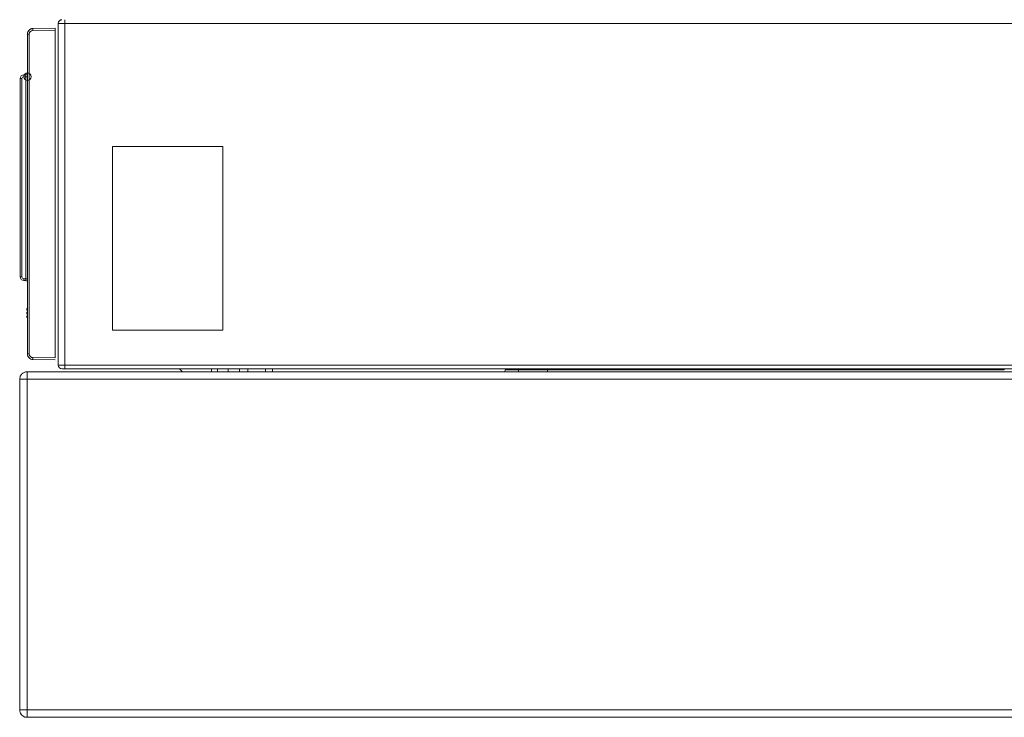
# Model space of a CAD drawing. Header units: millimetres. Extents: x -727 to 69715, y -15705 to 98123.
# Tile 306 of 316: x 66402 to 66669, y 93938 to 94128. Entities that reach past the tile are written whole.
import ezdxf

# ---------------------------------------------------------------- set-up
doc = ezdxf.new("R2010")
doc.units = ezdxf.units.MM
doc.layers.add('UT_ZARIZENI - ZDROJ TEPLA', color=3, linetype='Continuous', lineweight=35)

msp = doc.modelspace()

# ---------------------------------------------------------------- linework, layer by layer
at = {"layer": 'UT_ZARIZENI - ZDROJ TEPLA', "lineweight": 13}
for p, q in [((66412.12, 94126.84), (66412.12, 94033.84)), ((66412.12, 94126.84), (66413.92, 94126.84)), ((66413.92, 94127.84), (66413.92, 94126.84)), ((66413.92, 94034.14), (66413.92, 94126.84)), ((66413.92, 94126.84), (66436.12, 94126.84)), ((66436.12, 94126.84), (66436.72, 94126.84)), ((66436.72, 94126.84), (66753.07, 94126.84)), ((66403.75, 94123.93), (66404.24, 94123.93)), ((66403.75, 94123.93), (66403.75, 94036.89)), ((66403.75, 94123.93), (66403.75, 94113.33)), ((66403.75, 94123.93), (66403.75, 94123.93)), ((66404.24, 94036.89), (66404.24, 94123.93)), ((66411.25, 94125.51), (66405.23, 94125.43)), ((66405.23, 94125.43), (66405.23, 94125.43)), ((66411.25, 94125.01), (66405.23, 94124.93)), ((66411.25, 94035.81), (66411.25, 94125.01)), ((66403.26, 94112.83), (66402.73, 94112.82)), ((66401.75, 94111.82), (66401.75, 94057.87)), ((66402.24, 94111.82), (66401.75, 94111.82)), ((66402.24, 94057.87), (66402.24, 94111.82)), ((66402.73, 94112.32), (66403.26, 94112.33)), ((66403.26, 94057.36), (66403.26, 94112.33)), ((66403.26, 94112.33), (66403.75, 94112.33)), ((66403.75, 94112.33), (66403.75, 94057.36)), ((66456.87, 94093.34), (66426.87, 94093.34)), ((66426.87, 94093.34), (66426.87, 94043.34)), ((66456.87, 94043.34), (66456.87, 94093.34)), ((66402.24, 94057.87), (66401.75, 94057.87)), ((66403.26, 94057.36), (66402.73, 94057.37)), ((66402.73, 94056.87), (66403.26, 94056.86)), ((66403.75, 94057.36), (66403.26, 94057.36)), ((66403.75, 94056.36), (66403.75, 94036.89)), ((66403.75, 94049.27), (66403.59, 94049.27)), ((66403.59, 94049.27), (66403.59, 94048.79)), ((66403.75, 94048.79), (66403.59, 94048.79)), ((66403.75, 94048.26), (66403.59, 94048.26)), ((66403.59, 94048.26), (66403.59, 94047.78)), ((66403.75, 94047.78), (66403.59, 94047.78)), ((66403.75, 94047.27), (66403.59, 94047.27)), ((66403.59, 94047.27), (66403.59, 94046.79)), ((66403.75, 94046.79), (66403.59, 94046.79)), ((66426.87, 94043.34), (66456.87, 94043.34)), ((66404.24, 94036.89), (66403.75, 94036.89)), ((66403.75, 94036.89), (66403.75, 94036.89)), ((66405.23, 94035.89), (66411.25, 94035.81)), ((66405.23, 94035.39), (66411.25, 94035.31)), ((66405.23, 94035.39), (66405.23, 94035.39)), ((66412.12, 94033.84), (66412.12, 94033.84)), ((66413.92, 94033.84), (66413.92, 94034.14)), ((66413.92, 94033.84), (66753.07, 94033.84)), ((66414.22, 94032.84), (66413.92, 94032.84)), ((66416.02, 94032.83), (66414.22, 94032.84)), ((66753.08, 94032.84), (66414.22, 94032.84)), ((66416.36, 94032.84), (66416.02, 94032.83)), ((66445.07, 94032.84), (66445.87, 94032.04)), ((66453.8, 94032.84), (66453.81, 94032.04)), ((66455.42, 94032.04), (66455.42, 94032.84)), ((66458.33, 94032.04), (66458.32, 94032.84)), ((66461.38, 94032.04), (66461.38, 94032.84)), ((66463.62, 94032.04), (66463.62, 94032.84)), ((66468.43, 94032.04), (66468.43, 94032.84)), ((66470.39, 94032.84), (66470.39, 94032.04)), ((66533.57, 94032.54), (66533.56, 94032.04)), ((66535.09, 94032.54), (66533.57, 94032.54)), ((66535.07, 94032.84), (66535.09, 94032.54)), ((66535.09, 94032.54), (66535.91, 94032.54)), ((66535.9, 94032.84), (66535.91, 94032.54)), ((66535.91, 94032.54), (66558.12, 94032.54)), ((66537.23, 94032.04), (66537.23, 94032.54)), ((66545.11, 94032.04), (66545.11, 94032.54)), ((66558.12, 94032.54), (66558.17, 94032.84)), ((66558.12, 94032.54), (66558.55, 94032.54)), ((66558.6, 94032.84), (66558.55, 94032.54)), ((66558.55, 94032.54), (66562.49, 94032.54)), ((66562.54, 94032.84), (66562.49, 94032.54)), ((66562.49, 94032.54), (66576.28, 94032.54)), ((66576.28, 94032.54), (66576.23, 94032.84)), ((66576.28, 94032.54), (66580.22, 94032.54)), ((66580.17, 94032.84), (66580.22, 94032.54)), ((66580.22, 94032.54), (66580.65, 94032.54)), ((66580.59, 94032.84), (66580.65, 94032.54)), ((66580.65, 94032.54), (66589.21, 94032.54)), ((66589.21, 94032.54), (66589.26, 94032.84)), ((66589.21, 94032.54), (66589.6, 94032.54)), ((66589.65, 94032.84), (66589.6, 94032.54)), ((66589.6, 94032.54), (66594.52, 94032.54)), ((66594.57, 94032.84), (66594.52, 94032.54)), ((66594.52, 94032.54), (66606.32, 94032.54)), ((66606.32, 94032.54), (66606.27, 94032.84)), ((66606.32, 94032.54), (66611.24, 94032.54)), ((66611.19, 94032.84), (66611.24, 94032.54)), ((66611.24, 94032.54), (66611.63, 94032.54)), ((66611.58, 94032.84), (66611.63, 94032.54)), ((66611.63, 94032.54), (66620.21, 94032.54)), ((66620.21, 94032.54), (66620.26, 94032.84)), ((66620.21, 94032.54), (66620.6, 94032.54)), ((66620.65, 94032.84), (66620.6, 94032.54)), ((66620.6, 94032.54), (66625.52, 94032.54)), ((66625.57, 94032.84), (66625.52, 94032.54)), ((66625.52, 94032.54), (66637.32, 94032.54)), ((66637.32, 94032.54), (66637.27, 94032.84)), ((66637.32, 94032.54), (66642.24, 94032.54)), ((66642.19, 94032.84), (66642.24, 94032.54)), ((66642.24, 94032.54), (66642.63, 94032.54)), ((66642.58, 94032.84), (66642.63, 94032.54)), ((66642.63, 94032.54), (66651.21, 94032.54)), ((66651.21, 94032.54), (66651.26, 94032.84)), ((66651.21, 94032.54), (66651.6, 94032.54)), ((66651.65, 94032.84), (66651.6, 94032.54)), ((66651.6, 94032.54), (66656.52, 94032.54)), ((66656.57, 94032.84), (66656.52, 94032.54)), ((66656.52, 94032.54), (66669.32, 94032.54)), ((66669.32, 94032.54), (66669.27, 94032.84)), ((66401.62, 93940.04), (66401.62, 94030.04)), ((66403.62, 94030.04), (66401.62, 94030.04)), ((66403.62, 94032.04), (66403.64, 94032.04)), ((66403.62, 93940.04), (66403.62, 94030.04)), ((66403.62, 94030.04), (66796.37, 94030.04)), ((66796.37, 94032.04), (66403.64, 94032.04)), ((66403.62, 93940.04), (66401.62, 93940.04)), ((66795.37, 93940.04), (66403.62, 93940.04)), ((66403.62, 93938.04), (66403.64, 93938.04)), ((66796.37, 93938.04), (66403.64, 93938.04))]:
    msp.add_line(p, q, dxfattribs=at)
msp.add_circle((66403.75, 94112.33), 1, dxfattribs=at)
for centre, radius, start, end in [((66413.12, 94126.84), 1, 90, 180), ((66413.12, 94126.84), 1, 90, 90.0012), ((66405.24, 94123.93), 1, 90.7639, 180), ((66403.25, 94113.33), 0.5, 271, 360), ((66402.74, 94111.82), 0.5, 91, 180), ((66402.74, 94057.87), 0.5, 180, 269), ((66403.25, 94056.36), 0.5, 360, 89), ((66405.24, 94036.89), 1, 180, 269.2361), ((66411.25, 94035.81), 0.5, 270, 270), ((66413.12, 94033.84), 1, 180, 223.2776), ((66413.12, 94033.84), 1, 181.6503, 222.7542), ((66413.12, 94033.84), 1, 226.7211, 270), ((66413.12, 94033.84), 1, 227.2074, 269.9988)]:
    msp.add_arc(centre, radius, start, end, dxfattribs=at)
for centre, major_axis, ratio, start_param, end_param in [((66405.24, 94124.93), (-0.007, 0.5), 0.013331, 0, 1.570619), ((66411.25, 94125.01), (0, 0.5), 0.00001, 4.712405, 6.282697), ((66402.74, 94112.32), (-0.009, 0.5), 0.017449, 0, 1.570492), ((66402.74, 94057.37), (-0.009, -0.5), 0.017449, 4.712694, 6.283185), ((66403.75, 94057.36), (0, 1), 0.00001, 3.140635, 4.711764), ((66405.24, 94035.89), (-0.007, -0.5), 0.013331, 4.712567, 6.283185)]:
    msp.add_ellipse(centre, major_axis=major_axis, ratio=ratio, start_param=start_param, end_param=end_param, dxfattribs=at)
for points, knots in [([(66405.23, 94125.43), (66404.84, 94125.43), (66404.45, 94125.26), (66403.91, 94124.71), (66403.75, 94124.32), (66403.75, 94123.93)], [0, 0, 0, 0, 0.5, 0.5, 1, 1, 1, 1]), ([(66405.23, 94125.43), (66404.8, 94125.43), (66404.43, 94125.24), (66404.18, 94124.99), (66404.14, 94124.95), (66404.11, 94124.91), (66404.08, 94124.87), (66403.84, 94124.56), (66403.75, 94124.22), (66403.75, 94123.93)], [0, 0, 0, 0, 0.434403, 0.434403, 0.434403, 0.5, 0.5, 0.5, 1, 1, 1, 1]), ([(66402.73, 94112.82), (66402.47, 94112.82), (66402.22, 94112.71), (66402.04, 94112.53), (66401.85, 94112.34), (66401.75, 94112.08), (66401.75, 94111.82)], [0, 0, 0, 0, 0.5, 0.5, 0.5, 1, 1, 1, 1]), ([(66403.26, 94112.33), (66403.26, 94112.46), (66403.26, 94112.59), (66403.26, 94112.69), (66403.26, 94112.78), (66403.26, 94112.83), (66403.26, 94112.83)], [0, 0, 0, 0, 0.500012, 0.500012, 0.500012, 1, 1, 1, 1]), ([(66401.75, 94057.87), (66401.75, 94057.61), (66401.85, 94057.35), (66402.22, 94056.98), (66402.47, 94056.87), (66402.73, 94056.87)], [0, 0, 0, 0, 0.5, 0.5, 1, 1, 1, 1]), ([(66403.26, 94056.86), (66403.26, 94056.86), (66403.26, 94056.91), (66403.26, 94057.01), (66403.26, 94057.1), (66403.26, 94057.23), (66403.26, 94057.36)], [0, 0, 0, 0, 0.500012, 0.500012, 0.500012, 1, 1, 1, 1]), ([(66403.75, 94036.89), (66403.75, 94036.5), (66403.91, 94036.12), (66404.45, 94035.56), (66404.84, 94035.4), (66405.23, 94035.39)], [0, 0, 0, 0, 0.5, 0.5, 1, 1, 1, 1]), ([(66403.75, 94036.89), (66403.75, 94036.61), (66403.84, 94036.26), (66404.08, 94035.96), (66404.11, 94035.92), (66404.14, 94035.88), (66404.18, 94035.84), (66404.43, 94035.59), (66404.8, 94035.4), (66405.23, 94035.39)], [0, 0, 0, 0, 0.5, 0.5, 0.5, 0.565585, 0.565585, 0.565585, 1, 1, 1, 1]), ([(66412.12, 94033.84), (66412.12, 94033.84), (66412.22, 94033.84), (66412.61, 94033.84), (66413.22, 94033.84), (66413.68, 94033.84), (66413.92, 94033.84)], [0, 0, 0, 0, 0.249993, 0.499997, 0.75, 1, 1, 1, 1]), ([(66413.12, 94032.84), (66412.86, 94032.84), (66412.6, 94032.95), (66412.41, 94033.13), (66412.23, 94033.32), (66412.12, 94033.58), (66412.12, 94033.84)], [0, 0, 0, 0, 0.5, 0.5, 0.5, 1, 1, 1, 1]), ([(66413.92, 94032.84), (66413.72, 94032.84), (66413.51, 94032.84), (66413.35, 94032.84), (66413.2, 94032.84), (66413.12, 94032.84), (66413.12, 94032.84)], [0, 0, 0, 0, 0.499999, 0.499999, 0.499999, 1, 1, 1, 1]), ([(66413.92, 94033.84), (66413.92, 94033.58), (66413.92, 94033.32), (66413.92, 94033.13), (66413.92, 94032.95), (66413.92, 94032.84), (66413.92, 94032.84)], [0, 0, 0, 0, 0.500351, 0.500351, 0.500351, 1, 1, 1, 1]), ([(66403.62, 94032.04), (66403.49, 94032.04), (66403.23, 94032.02), (66402.98, 94031.94), (66402.73, 94031.84), (66402.5, 94031.71), (66402.3, 94031.55), (66402.11, 94031.36), (66401.95, 94031.16), (66401.82, 94030.93), (66401.72, 94030.69), (66401.65, 94030.43), (66401.62, 94030.17), (66401.62, 94030.04)], [0, 0, 0, 0, 0.125, 0.25, 0.25, 0.375, 0.5, 0.5, 0.625, 0.75, 0.75, 0.875, 1, 1, 1, 1]), ([(66403.64, 94032.04), (66403.63, 94032.04), (66403.63, 94031.57), (66403.63, 94030.88), (66403.62, 94030.62), (66403.62, 94030.33), (66403.62, 94030.04)], [0, 0, 0, 0, 0.72308, 0.72308, 0.72308, 1, 1, 1, 1]), ([(66403.62, 93938.04), (66402.86, 93938.04), (66402.12, 93938.51), (66401.81, 93939.2), (66401.68, 93939.46), (66401.62, 93939.75), (66401.62, 93940.04)], [0, 0, 0, 0, 0.72308, 0.72308, 0.72308, 1, 1, 1, 1])]:
    msp.add_open_spline(points, degree=3, knots=knots, dxfattribs=at)
msp.add_open_spline([(66403.64, 93938.04), (66403.64, 93938.04), (66403.64, 93938.07), (66403.63, 93938.18), (66403.63, 93938.37), (66403.63, 93938.62), (66403.63, 93938.92), (66403.62, 93939.27), (66403.62, 93939.65), (66403.62, 93939.91), (66403.62, 93940.04)], degree=3, dxfattribs=at)

doc.saveas('drawing.dxf')
